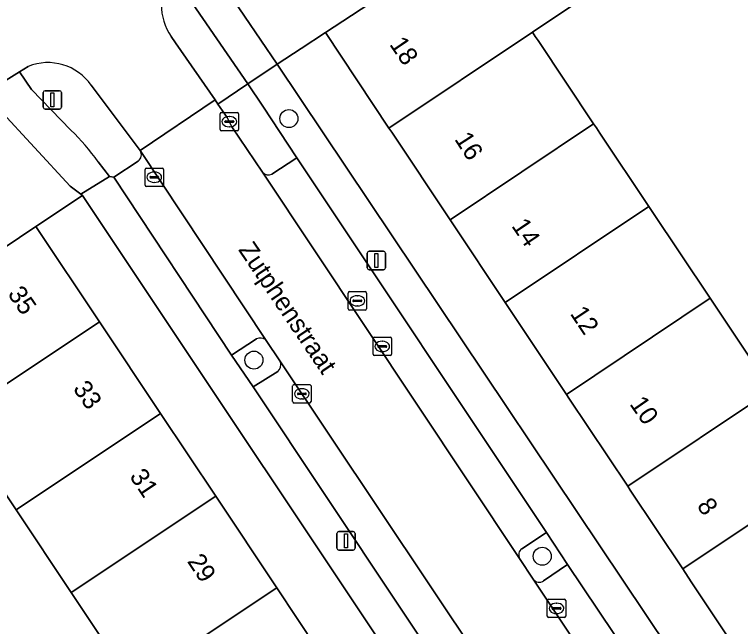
# Model space of a CAD drawing. Extents: x 158352 to 159489, y 383828 to 384603.
# Drawn here: x 158718.15 to 158757.64, y 384301.82 to 384335.08 of the extents above; entities that cross this region are included whole.
import ezdxf

# ---------------------------------------------------------------- set-up
doc = ezdxf.new("R2010")
doc.units = 0
for name, color, linetype in [('IMGEO_Boom', 7, 'Continuous'), ('IMGEO_Erf', 7, 'Continuous'), ('IMGEO_Groenvoorziening', 7, 'Continuous'), ('IMGEO_Kolk', 7, 'Continuous'), ('IMGEO_Lichtmast', 7, 'Continuous'), ('IMGEO_Openbare_ruimte_label', 7, 'Continuous'), ('IMGEO_Pand', 7, 'Continuous'), ('IMGEO_Pand_nummerreeks', 7, 'Continuous'), ('IMGEO_Parkeervlak_open', 7, 'Continuous'), ('IMGEO_Rijbaan_lokaal_open', 7, 'Continuous'), ('IMGEO_Rioolput', 7, 'Continuous'), ('IMGEO_Voetpad_gesloten', 7, 'Continuous'), ('IMGEO_Voetpad_open', 7, 'Continuous')]:
    doc.layers.add(name, color=color, linetype=linetype)

msp = doc.modelspace()

# ---------------------------------------------------------------- linework, layer by layer
at = {"layer": 'IMGEO_Boom'}
for centre in [(158733.075, 384329.428), (158731.172, 384316.299), (158746.856, 384305.642)]:
    msp.add_circle(centre, 0.489, dxfattribs=at)
at = {"layer": 'IMGEO_Erf'}
for points in [[(158759.144, 384334.64), (158756.675, 384338.335), (158758.255, 384339.391), (158757.396, 384340.69), (158755.811, 384339.642), (158753.357, 384343.35), (158754.941, 384344.399), (158753.588, 384346.445), (158744.975, 384340.685), (158748.402, 384335.525), (158746.317, 384334.13), (158746.477, 384333.891), (158746.627, 384333.666), (158749.65, 384329.141), (158749.797, 384328.921), (158749.988, 384328.636), (158752.651, 384324.65), (158752.799, 384324.429), (158755.986, 384319.66), (158756.125, 384319.452), (158759.321, 384314.671)], [(158724.556, 384298.683), (158721.235, 384303.662), (158718.236, 384308.158), (158714.916, 384313.137), (158711.486, 384318.344), (158697.47, 384309.001), (158698.798, 384307.008), (158700.38, 384308.062), (158702.837, 384304.372), (158701.256, 384303.319), (158702.122, 384302.024), (158703.703, 384303.078), (158706.175, 384299.37)]]:
    msp.add_lwpolyline(points, dxfattribs=at)
for points in [[(158744.989, 384319.21), (158744.843, 384319.429), (158741.992, 384323.705), (158741.847, 384323.922), (158738.671, 384328.686), (158738.519, 384328.914), (158735.061, 384334.1), (158733.746, 384333.234), (158732.447, 384332.379), (158758.742, 384293.153), (158759.994, 384293.99), (158761.248, 384294.829), (158758.282, 384299.276), (158757.826, 384299.96), (158754.961, 384304.256), (158754.497, 384304.952), (158751.64, 384309.236), (158751.501, 384309.445), (158748.31, 384314.23), (158748.172, 384314.437)], [(158761.364, 384266.025), (158721.854, 384325.255), (158719.321, 384323.566), (158722.779, 384318.379), (158726.098, 384313.399), (158729.096, 384308.902), (158732.416, 384303.922), (158735.745, 384298.927), (158738.751, 384294.436), (158742.072, 384289.458), (158745.403, 384284.464), (158748.711, 384279.476), (158752.04, 384274.482), (158755.386, 384269.499), (158758.812, 384264.322)]]:
    msp.add_lwpolyline(points, close=True, dxfattribs=at)
at = {"layer": 'IMGEO_Groenvoorziening'}
for points in [[(158733.746, 384333.234), (158735.061, 384334.1), (158738.413, 384336.326), (158734.896, 384341.645), (158732.501, 384340.041), (158732.368, 384339.952), (158728.888, 384337.629), (158732.447, 384332.379)], [(158717.288, 384329.955), (158714.579, 384328.148), (158712.133, 384326.517), (158715.735, 384321.176), (158719.321, 384323.566), (158721.854, 384325.255), (158721.764, 384325.322), (158721.174, 384325.746)]]:
    msp.add_lwpolyline(points, close=True, dxfattribs=at)
for points in [[(158726.674, 384333.888), (158726.901, 384333.551), (158729.058, 384330.442), (158729.213, 384330.219), (158730.838, 384331.32), (158726.711, 384337.334)], [(158718.897, 384332.265), (158718.427, 384331.973), (158719.082, 384331.01), (158721.225, 384328.8)], [(158724.989, 384327.685), (158722.32, 384331.246)], [(158722.699, 384327.085), (158723.317, 384326.283), (158723.554, 384326.244), (158724.879, 384327.115)], [(158731.314, 384317.466), (158729.962, 384316.577), (158731.136, 384314.846), (158732.47, 384315.682)], [(158732.619, 384316.209), (158731.797, 384317.416)], [(158746.928, 384304.308), (158748.237, 384305.189), (158747.086, 384306.935), (158745.743, 384306.049)], [(158745.626, 384305.518), (158746.367, 384304.398)]]:
    msp.add_lwpolyline(points, dxfattribs=at)
for centre, radius, start, end in [((158729.114, 384335.585), 2.972, 143.9473, 214.8223), ((158719.964, 384329.591), 2.879, 35.0842, 111.7601), ((158712.552, 384319.855), 12.459, 35.4714, 45.8851), ((158724.628, 384327.459), 0.426, 306.1442, 32.0102), ((158731.509, 384316.994), 0.511, 55.7299, 112.4497), ((158732.153, 384316.056), 0.49, 310.2636, 18.1618), ((158745.981, 384305.718), 0.407, 125.7199, 209.4283), ((158746.691, 384304.624), 0.395, 214.8862, 306.8855)]:
    msp.add_arc(centre, radius, start, end, dxfattribs=at)
at = {"layer": 'IMGEO_Kolk'}
for p, q in [((158729.336, 384328.835), (158729.336, 384329.687)), ((158729.411, 384329.761), (158730.263, 384329.761)), ((158729.824, 384329.541), (158729.849, 384329.541)), ((158730.337, 384329.687), (158730.337, 384328.835)), ((158729.595, 384329.255), (158729.595, 384329.267)), ((158730.033, 384329.218), (158729.635, 384329.218)), ((158729.638, 384329.304), (158730.036, 384329.304)), ((158729.847, 384328.981), (158729.822, 384328.981)), ((158730.079, 384329.267), (158730.079, 384329.255)), ((158730.263, 384328.761), (158729.411, 384328.761)), ((158725.254, 384325.815), (158725.254, 384326.667)), ((158725.329, 384326.741), (158726.181, 384326.741)), ((158726.255, 384326.667), (158726.255, 384325.815)), ((158725.513, 384326.235), (158725.513, 384326.247)), ((158725.556, 384326.284), (158725.954, 384326.284)), ((158725.742, 384326.521), (158725.767, 384326.521)), ((158725.997, 384326.247), (158725.997, 384326.235)), ((158725.951, 384326.198), (158725.553, 384326.198)), ((158725.765, 384325.961), (158725.74, 384325.961)), ((158726.181, 384325.741), (158725.329, 384325.741)), ((158737.727, 384317.543), (158738.579, 384317.543)), ((158737.652, 384316.617), (158737.652, 384317.469)), ((158738.14, 384317.323), (158738.165, 384317.323)), ((158738.653, 384317.469), (158738.653, 384316.617)), ((158737.911, 384317.037), (158737.911, 384317.049)), ((158738.349, 384317), (158737.951, 384317)), ((158737.954, 384317.086), (158738.352, 384317.086)), ((158738.163, 384316.763), (158738.138, 384316.763)), ((158738.395, 384317.049), (158738.395, 384317.037)), ((158738.579, 384316.543), (158737.727, 384316.543)), ((158733.281, 384314.043), (158733.281, 384314.895)), ((158733.356, 384314.969), (158734.208, 384314.969)), ((158734.282, 384314.895), (158734.282, 384314.043)), ((158733.54, 384314.463), (158733.54, 384314.475)), ((158733.978, 384314.426), (158733.58, 384314.426)), ((158733.583, 384314.512), (158733.981, 384314.512)), ((158733.769, 384314.749), (158733.794, 384314.749)), ((158734.024, 384314.475), (158734.024, 384314.463)), ((158733.792, 384314.189), (158733.767, 384314.189)), ((158734.208, 384313.969), (158733.356, 384313.969)), ((158747.131, 384302.381), (158747.131, 384303.233)), ((158747.206, 384303.307), (158748.058, 384303.307)), ((158747.619, 384303.087), (158747.644, 384303.087)), ((158748.132, 384303.233), (158748.132, 384302.381)), ((158747.39, 384302.801), (158747.39, 384302.813)), ((158747.828, 384302.764), (158747.43, 384302.764)), ((158747.433, 384302.85), (158747.831, 384302.85)), ((158747.642, 384302.527), (158747.617, 384302.527)), ((158747.874, 384302.813), (158747.874, 384302.801)), ((158748.058, 384302.307), (158747.206, 384302.307))]:
    msp.add_line(p, q, dxfattribs=at)
for points in [[(158729.336, 384328.835), (158729.336, 384329.687)], [(158729.411, 384329.761), (158730.263, 384329.761)], [(158730.337, 384329.687), (158730.337, 384328.835)], [(158730.263, 384328.761), (158729.411, 384328.761)], [(158725.254, 384325.815), (158725.254, 384326.667)], [(158725.329, 384326.741), (158726.181, 384326.741)], [(158726.255, 384326.667), (158726.255, 384325.815)], [(158726.181, 384325.741), (158725.329, 384325.741)], [(158737.727, 384317.543), (158738.579, 384317.543)], [(158737.652, 384316.617), (158737.652, 384317.469)], [(158738.653, 384317.469), (158738.653, 384316.617)], [(158738.579, 384316.543), (158737.727, 384316.543)], [(158733.281, 384314.043), (158733.281, 384314.895)], [(158733.356, 384314.969), (158734.208, 384314.969)], [(158734.282, 384314.895), (158734.282, 384314.043)], [(158734.208, 384313.969), (158733.356, 384313.969)], [(158747.131, 384302.381), (158747.131, 384303.233)], [(158747.206, 384303.307), (158748.058, 384303.307)], [(158748.132, 384303.233), (158748.132, 384302.381)], [(158748.058, 384302.307), (158747.206, 384302.307)]]:
    msp.add_lwpolyline(points, dxfattribs=at)
for centre, radius, start, end in [((158729.413, 384329.685), 0.0765, 91.552, 178.448), ((158729.413, 384329.685), 0.0765, 91.552, 178.448), ((158730.261, 384329.685), 0.0765, 1.552, 88.448), ((158730.261, 384329.685), 0.0765, 1.552, 88.448), ((158729.635, 384329.264), 0.0403, 85.8775, 175.7526), ((158729.632, 384329.254), 0.0366, 178.938, 274.7102), ((158730.036, 384329.261), 0.043, 264.8664, 352.4533), ((158730.04, 384329.266), 0.0386, 1.7309, 96.639), ((158729.413, 384328.837), 0.0765, 181.552, 268.448), ((158729.413, 384328.837), 0.0765, 181.552, 268.448), ((158730.261, 384328.837), 0.0765, 271.552, 358.448), ((158730.261, 384328.837), 0.0765, 271.552, 358.448), ((158725.331, 384326.665), 0.0765, 91.552, 178.448), ((158725.331, 384326.665), 0.0765, 91.552, 178.448), ((158726.179, 384326.665), 0.0765, 1.552, 88.448), ((158726.179, 384326.665), 0.0765, 1.552, 88.448), ((158725.553, 384326.244), 0.0403, 85.8775, 175.7526), ((158725.55, 384326.234), 0.0366, 178.938, 274.7102), ((158725.954, 384326.241), 0.043, 264.8664, 352.4533), ((158725.958, 384326.246), 0.0386, 1.7309, 96.639), ((158725.331, 384325.817), 0.0765, 181.552, 268.448), ((158725.331, 384325.817), 0.0765, 181.552, 268.448), ((158726.179, 384325.817), 0.0765, 271.552, 358.448), ((158726.179, 384325.817), 0.0765, 271.552, 358.448), ((158737.729, 384317.467), 0.0765, 91.552, 178.448), ((158737.729, 384317.467), 0.0765, 91.552, 178.448), ((158738.577, 384317.467), 0.0765, 1.552, 88.448), ((158738.577, 384317.467), 0.0765, 1.552, 88.448), ((158737.951, 384317.046), 0.0403, 85.8775, 175.7526), ((158737.948, 384317.036), 0.0366, 178.938, 274.7102), ((158738.352, 384317.043), 0.043, 264.8664, 352.4533), ((158738.356, 384317.048), 0.0386, 1.7309, 96.639), ((158737.729, 384316.619), 0.0765, 181.552, 268.448), ((158737.729, 384316.619), 0.0765, 181.552, 268.448), ((158738.577, 384316.619), 0.0765, 271.552, 358.448), ((158738.577, 384316.619), 0.0765, 271.552, 358.448), ((158733.358, 384314.893), 0.0765, 91.552, 178.448), ((158733.358, 384314.893), 0.0765, 91.552, 178.448), ((158734.206, 384314.893), 0.0765, 1.552, 88.448), ((158734.206, 384314.893), 0.0765, 1.552, 88.448), ((158733.58, 384314.472), 0.0403, 85.8775, 175.7526), ((158733.577, 384314.462), 0.0366, 178.938, 274.7102), ((158733.981, 384314.469), 0.043, 264.8664, 352.4533), ((158733.985, 384314.474), 0.0386, 1.7309, 96.639), ((158733.358, 384314.045), 0.0765, 181.552, 268.448), ((158733.358, 384314.045), 0.0765, 181.552, 268.448), ((158734.206, 384314.045), 0.0765, 271.552, 358.448), ((158734.206, 384314.045), 0.0765, 271.552, 358.448), ((158747.208, 384303.231), 0.0765, 91.552, 178.448), ((158747.208, 384303.231), 0.0765, 91.552, 178.448), ((158748.056, 384303.231), 0.0765, 1.552, 88.448), ((158748.056, 384303.231), 0.0765, 1.552, 88.448), ((158747.43, 384302.81), 0.0403, 85.8775, 175.7526), ((158747.427, 384302.8), 0.0366, 178.938, 274.7102), ((158747.831, 384302.807), 0.043, 264.8664, 352.4533), ((158747.835, 384302.812), 0.0386, 1.7309, 96.639), ((158747.208, 384302.383), 0.0765, 181.552, 268.448), ((158747.208, 384302.383), 0.0765, 181.552, 268.448), ((158748.056, 384302.383), 0.0765, 271.552, 358.448), ((158748.056, 384302.383), 0.0765, 271.552, 358.448)]:
    msp.add_arc(centre, radius, start, end, dxfattribs=at)
for centre, major_axis, ratio, start_param, end_param in [((158729.823, 384329.261), (-0.387, 0.002), 0.722429, 4.712389, 7.853982), ((158729.848, 384329.261), (-0.39, 0.002), 0.717154, 1.570796, 4.712389), ((158725.741, 384326.241), (-0.387, 0.002), 0.722429, 4.712389, 7.853982), ((158725.766, 384326.241), (-0.39, 0.002), 0.717154, 1.570796, 4.712389), ((158738.139, 384317.043), (-0.387, 0.002), 0.722429, 4.712389, 7.853982), ((158738.164, 384317.043), (-0.39, 0.002), 0.717154, 1.570796, 4.712389), ((158733.768, 384314.469), (-0.387, 0.002), 0.722429, 4.712389, 7.853982), ((158733.793, 384314.469), (-0.39, 0.002), 0.717154, 1.570796, 4.712389), ((158747.618, 384302.807), (-0.387, 0.002), 0.722429, 4.712389, 7.853982), ((158747.643, 384302.807), (-0.39, 0.002), 0.717154, 1.570796, 4.712389)]:
    msp.add_ellipse(centre, major_axis=major_axis, ratio=ratio, start_param=start_param, end_param=end_param, dxfattribs=at)
at = {"layer": 'IMGEO_Lichtmast'}
for p, q in [((158719.715, 384330.044), (158719.715, 384330.844)), ((158719.715, 384330.844), (158719.715, 384330.044)), ((158719.815, 384330.944), (158720.605, 384330.944)), ((158720.605, 384330.944), (158719.815, 384330.944)), ((158720.705, 384330.844), (158720.705, 384330.044)), ((158720.705, 384330.044), (158720.705, 384330.844)), ((158720.605, 384329.944), (158719.815, 384329.944)), ((158719.815, 384329.944), (158720.605, 384329.944)), ((158737.335, 384321.315), (158737.335, 384322.115)), ((158737.335, 384322.115), (158737.335, 384321.315)), ((158737.435, 384322.215), (158738.225, 384322.215)), ((158738.225, 384322.215), (158737.435, 384322.215)), ((158738.325, 384322.115), (158738.325, 384321.315)), ((158738.325, 384321.315), (158738.325, 384322.115)), ((158738.225, 384321.215), (158737.435, 384321.215)), ((158737.435, 384321.215), (158738.225, 384321.215)), ((158735.686, 384306.078), (158735.686, 384306.878)), ((158735.686, 384306.878), (158735.686, 384306.078)), ((158735.786, 384306.978), (158736.576, 384306.978)), ((158736.576, 384306.978), (158735.786, 384306.978)), ((158736.676, 384306.878), (158736.676, 384306.078)), ((158736.676, 384306.078), (158736.676, 384306.878)), ((158736.576, 384305.978), (158735.786, 384305.978)), ((158735.786, 384305.978), (158736.576, 384305.978))]:
    msp.add_line(p, q, dxfattribs=at)
for points in [[(158720.135, 384330.819), (158720.285, 384330.819), (158720.285, 384330.069), (158720.135, 384330.069), (158720.135, 384330.819)], [(158737.755, 384322.09), (158737.905, 384322.09), (158737.905, 384321.34), (158737.755, 384321.34), (158737.755, 384322.09)], [(158736.106, 384306.853), (158736.256, 384306.853), (158736.256, 384306.103), (158736.106, 384306.103), (158736.106, 384306.853)]]:
    msp.add_lwpolyline(points, dxfattribs=at)
for centre, start, end in [((158719.815, 384330.844), 90, 180), ((158719.815, 384330.844), 90, 180), ((158720.605, 384330.844), 0, 90), ((158720.605, 384330.844), 360, 90), ((158719.815, 384330.044), 180, 270), ((158719.815, 384330.044), 180, 270), ((158720.605, 384330.044), 270, 0), ((158720.605, 384330.044), 270, 0), ((158737.435, 384322.115), 90, 180), ((158737.435, 384322.115), 90, 180), ((158738.225, 384322.115), 0, 90), ((158738.225, 384322.115), 360, 90), ((158737.435, 384321.315), 180, 270), ((158737.435, 384321.315), 180, 270), ((158738.225, 384321.315), 270, 0), ((158738.225, 384321.315), 270, 0), ((158735.786, 384306.878), 90, 180), ((158735.786, 384306.878), 90, 180), ((158736.576, 384306.878), 0, 90), ((158736.576, 384306.878), 360, 90), ((158735.786, 384306.078), 180, 270), ((158735.786, 384306.078), 180, 270), ((158736.576, 384306.078), 270, 0), ((158736.576, 384306.078), 270, 0)]:
    msp.add_arc(centre, 0.1, start, end, dxfattribs=at)
at = {"layer": 'IMGEO_Pand'}
for points in [[(158744.975, 384340.685), (158738.413, 384336.326), (158735.061, 384334.1), (158738.519, 384328.914), (158746.317, 384334.13), (158748.402, 384335.525)], [(158749.65, 384329.141), (158746.627, 384333.666), (158746.477, 384333.891), (158746.317, 384334.13), (158738.519, 384328.914), (158738.671, 384328.686), (158741.847, 384323.922)], [(158752.651, 384324.65), (158749.988, 384328.636), (158749.797, 384328.921), (158749.65, 384329.141), (158741.847, 384323.922), (158741.992, 384323.705), (158744.843, 384319.429)], [(158755.986, 384319.66), (158752.799, 384324.429), (158752.651, 384324.65), (158744.843, 384319.429), (158744.989, 384319.21), (158748.172, 384314.437)], [(158714.916, 384313.137), (158722.779, 384318.379), (158719.321, 384323.566), (158715.735, 384321.176), (158711.486, 384318.344)], [(158759.321, 384314.671), (158756.125, 384319.452), (158755.986, 384319.66), (158748.172, 384314.437), (158748.31, 384314.23), (158751.501, 384309.445)], [(158718.236, 384308.158), (158726.098, 384313.399), (158722.779, 384318.379), (158714.916, 384313.137)], [(158762.322, 384310.18), (158759.46, 384314.462), (158759.321, 384314.671), (158751.501, 384309.445), (158751.64, 384309.236), (158754.497, 384304.952)], [(158718.236, 384308.158), (158721.235, 384303.662), (158729.096, 384308.902), (158726.098, 384313.399)], [(158765.656, 384305.19), (158763.459, 384308.478), (158762.786, 384309.485), (158762.322, 384310.18), (158754.497, 384304.952), (158754.961, 384304.256), (158757.826, 384299.96)], [(158729.096, 384308.902), (158721.235, 384303.662), (158724.556, 384298.683), (158732.416, 384303.922)], [(158735.745, 384298.927), (158732.416, 384303.922), (158724.556, 384298.683), (158721.636, 384296.735), (158724.854, 384291.911), (158727.774, 384293.858), (158727.887, 384293.689)]]:
    msp.add_lwpolyline(points, close=True, dxfattribs=at)
at = {"layer": 'IMGEO_Parkeervlak_open'}
for points in [[(158731.797, 384317.416), (158724.989, 384327.685)], [(158724.879, 384327.115), (158723.554, 384326.244), (158729.962, 384316.577), (158731.314, 384317.466)], [(158733.516, 384327.301), (158732.156, 384326.406)], [(158745.743, 384306.049), (158747.086, 384306.935), (158733.516, 384327.301)], [(158731.636, 384326.508), (158745.626, 384305.518)], [(158748.867, 384291.915), (158732.619, 384316.209)], [(158732.47, 384315.682), (158731.136, 384314.846), (158746.983, 384291.062), (158748.314, 384291.963)], [(158754.48, 384293.033), (158755.828, 384293.879), (158748.237, 384305.189), (158746.928, 384304.308)], [(158746.367, 384304.398), (158754.327, 384292.451)]]:
    msp.add_lwpolyline(points, dxfattribs=at)
for centre, radius, start, end in [((158724.628, 384327.459), 0.426, 306.1442, 32.0102), ((158731.969, 384326.828), 0.462, 223.8996, 293.9047), ((158731.509, 384316.994), 0.511, 55.7299, 112.4497), ((158732.153, 384316.056), 0.49, 310.2636, 18.1618), ((158745.981, 384305.718), 0.407, 125.7199, 209.4283), ((158746.691, 384304.624), 0.395, 214.8862, 306.8855)]:
    msp.add_arc(centre, radius, start, end, dxfattribs=at)
at = {"layer": 'IMGEO_Rijbaan_lokaal_open'}
for points in [[(158716.309, 384335.695), (158715.512, 384335.167), (158713.671, 384333.948), (158711.732, 384332.664), (158711.598, 384332.575), (158713.894, 384329.165), (158716.517, 384330.79), (158718.427, 384331.973), (158718.897, 384332.265)], [(158722.32, 384331.246), (158724.989, 384327.685), (158729.058, 384330.442), (158726.901, 384333.551), (158726.674, 384333.888)]]:
    msp.add_lwpolyline(points, dxfattribs=at)
msp.add_lwpolyline([(158746.367, 384304.398), (158745.626, 384305.518), (158731.636, 384326.508), (158729.981, 384328.983), (158729.716, 384329.495), (158729.213, 384330.219), (158729.058, 384330.442), (158724.989, 384327.685), (158731.797, 384317.416), (158732.619, 384316.209), (158748.867, 384291.915), (158749.656, 384290.73), (158765.371, 384267.168), (158769.43, 384269.883), (158763.704, 384278.459), (158762.921, 384279.585), (158759.379, 384284.871), (158755.951, 384290.012), (158754.327, 384292.451)], close=True, dxfattribs=at)
for centre, radius, start, end in [((158729.114, 384335.585), 2.972, 143.9473, 214.8223), ((158719.964, 384329.591), 2.879, 35.0842, 111.7601)]:
    msp.add_arc(centre, radius, start, end, dxfattribs=at)
at = {"layer": 'IMGEO_Rioolput'}
for p, q in [((158736.3, 384319.096), (158736.3, 384319.948)), ((158736.375, 384320.022), (158737.227, 384320.022)), ((158737.301, 384319.948), (158737.301, 384319.096)), ((158736.559, 384319.516), (158736.559, 384319.528)), ((158736.602, 384319.565), (158737, 384319.565)), ((158736.788, 384319.802), (158736.813, 384319.802)), ((158737.043, 384319.528), (158737.043, 384319.516)), ((158736.997, 384319.479), (158736.599, 384319.479)), ((158736.811, 384319.242), (158736.786, 384319.242)), ((158737.227, 384319.022), (158736.375, 384319.022))]:
    msp.add_line(p, q, dxfattribs=at)
for points in [[(158736.3, 384319.096), (158736.3, 384319.948)], [(158736.375, 384320.022), (158737.227, 384320.022)], [(158737.301, 384319.948), (158737.301, 384319.096)], [(158737.227, 384319.022), (158736.375, 384319.022)]]:
    msp.add_lwpolyline(points, dxfattribs=at)
for centre, radius, start, end in [((158736.377, 384319.946), 0.0765, 91.552, 178.448), ((158736.377, 384319.946), 0.0765, 91.552, 178.448), ((158737.225, 384319.946), 0.0765, 1.552, 88.448), ((158737.225, 384319.946), 0.0765, 1.552, 88.448), ((158736.599, 384319.525), 0.0403, 85.8775, 175.7526), ((158736.596, 384319.515), 0.0366, 178.938, 274.7102), ((158737, 384319.522), 0.043, 264.8664, 352.4533), ((158737.004, 384319.527), 0.0386, 1.7309, 96.639), ((158736.377, 384319.098), 0.0765, 181.552, 268.448), ((158736.377, 384319.098), 0.0765, 181.552, 268.448), ((158737.225, 384319.098), 0.0765, 271.552, 358.448), ((158737.225, 384319.098), 0.0765, 271.552, 358.448)]:
    msp.add_arc(centre, radius, start, end, dxfattribs=at)
for centre, major_axis, ratio, start_param, end_param in [((158736.787, 384319.522), (-0.387, 0.002), 0.722429, 4.712389, 7.853982), ((158736.812, 384319.522), (-0.39, 0.002), 0.717154, 1.570796, 4.712389)]:
    msp.add_ellipse(centre, major_axis=major_axis, ratio=ratio, start_param=start_param, end_param=end_param, dxfattribs=at)
at = {"layer": 'IMGEO_Voetpad_gesloten'}
msp.add_lwpolyline([(158730.838, 384331.32), (158732.447, 384332.379), (158728.888, 384337.629), (158728.305, 384338.489), (158727.478, 384338.067), (158726.711, 384337.334)], close=True, dxfattribs=at)
for points in [[(158719.082, 384331.01), (158718.427, 384331.973), (158716.517, 384330.79), (158717.288, 384329.955), (158721.174, 384325.746), (158721.764, 384325.322), (158723.317, 384326.283), (158722.699, 384327.085)], [(158721.225, 384328.8), (158719.082, 384331.01)]]:
    msp.add_lwpolyline(points, dxfattribs=at)
msp.add_arc((158712.552, 384319.855), 12.459, 35.4714, 45.8851, dxfattribs=at)
at = {"layer": 'IMGEO_Voetpad_open'}
for points in [[(158761.047, 384292.415), (158760.941, 384292.573), (158759.994, 384293.99), (158758.742, 384293.153), (158732.447, 384332.379), (158730.838, 384331.32), (158731.653, 384330.097), (158733.516, 384327.301), (158747.086, 384306.935), (158748.237, 384305.189), (158755.828, 384293.879), (158754.48, 384293.033)], [(158730.838, 384331.32), (158729.213, 384330.219), (158729.716, 384329.495), (158729.981, 384328.983), (158731.636, 384326.508)], [(158732.156, 384326.406), (158733.516, 384327.301), (158731.653, 384330.097), (158730.838, 384331.32)], [(158731.136, 384314.846), (158729.962, 384316.577), (158723.554, 384326.244), (158723.317, 384326.283), (158721.764, 384325.322), (158721.854, 384325.255), (158761.364, 384266.025), (158758.812, 384264.322), (158755.506, 384262.112), (158759.926, 384255.435), (158760.57, 384254.474), (158761.652, 384255.133), (158762.589, 384255.767), (158759.968, 384259.855), (158761.247, 384260.675), (158763.847, 384256.62), (158767.178, 384258.876)], [(158764.827, 384267.282), (158763.493, 384266.393), (158748.187, 384289.313), (158746.983, 384291.062), (158731.136, 384314.846)]]:
    msp.add_lwpolyline(points, dxfattribs=at)
msp.add_arc((158731.969, 384326.828), 0.462, 223.8996, 293.9047, dxfattribs=at)

# ---------------------------------------------------------------- texts
at = {"layer": 'IMGEO_Openbare_ruimte_label'}
msp.add_text('Zutphenstraat', height=1, rotation=303.992, dxfattribs=at).set_placement((158730.299, 384322.3))
at = {"layer": 'IMGEO_Pand_nummerreeks'}
for s, rotation, p in [('18', 304.1423, (158738.515, 384333.463)), ('16', 302.7214, (158742.054, 384328.312)), ('14', 303.959, (158745.154, 384323.595)), ('35', 304.4523, (158717.751, 384319.894)), ('12', 303.6725, (158748.34, 384318.828)), ('33', 304.9033, (158721.299, 384314.747)), ('10', 304.6981, (158751.574, 384313.914)), ('31', 303.8316, (158724.379, 384309.979)), ('8', 304.5434, (158755.23, 384308.38)), ('29', 303.6052, (158727.519, 384305.363))]:
    msp.add_text(s, height=1, rotation=rotation, dxfattribs=at).set_placement(p)

doc.saveas('drawing.dxf')
